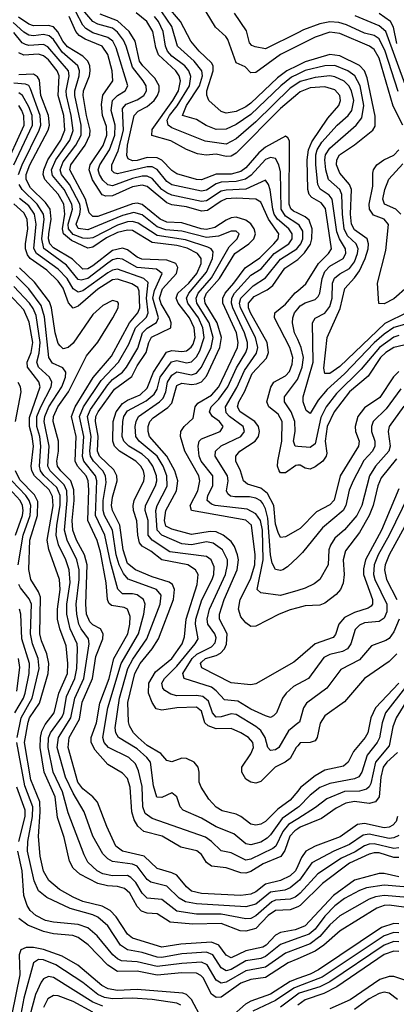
# Model space of a CAD drawing. Header units: inches. Extents: x 501365 to 657855, y 482276 to 547543.
# Tile 752 of 957: x 608873 to 610399, y 524950 to 528937. Entities that reach past the tile are written whole.
import ezdxf

# ---------------------------------------------------------------- set-up
doc = ezdxf.new("R2010")
doc.units = ezdxf.units.IN
doc.header["$MEASUREMENT"] = 0
doc.layers.add('A6502', color=7, linetype='Continuous')
doc.layers.add('A6512', color=7, linetype='Continuous')

msp = doc.modelspace()

# ---------------------------------------------------------------- linework, layer by layer
at = {"layer": 'A6502', "color": 5}
for points, elevation in [([(610000, 528109.9), (609950, 528142.2), (609932.4, 528170), (609930, 528320.7), (609924.1, 528350), (609910, 528375.8), (609890, 528379.3), (609870, 528371), (609811.9, 528308.1), (609789, 528291), (609750, 528282), (609690, 528279.6), (609670, 528272.6), (609630, 528247.6), (609610, 528243.7), (609490, 528268.6), (609470, 528281.9), (609431.1, 528331.1), (609410, 528341), (609390, 528341.7), (609270, 528313.2), (609256.8, 528316.8), (609246.7, 528326.7), (609247.1, 528350), (609273.1, 528406.9), (609293.7, 528490), (609290, 528577.5), (609304.8, 528595.2), (609350, 528613.4), (609376.2, 528630), (609387.3, 528650), (609385.3, 528670), (609374.4, 528690), (609330, 528745.2), (609305.4, 528830), (609294.1, 528854.1), (609270, 528886.7), (609250, 528902.7), (609190, 528919.4), (609170, 528929.7), (609096.1, 529016.1)], 3540), ([(610000, 528752.1), (609956.5, 528730), (609918.3, 528701.7), (609810, 528598.9), (609790, 528584.2), (609750, 528565.4), (609710, 528559.3), (609690, 528565.8), (609639.5, 528610), (609631.5, 528631.5), (609632.4, 528650), (609657.6, 528730), (609656.9, 528750), (609650, 528763.4), (609600.6, 528810), (609567.4, 528850), (609525.1, 528930), (609470, 528995.4)], 3420), ([(610000, 526348.9), (609984.4, 526335.6), (609830, 526247.2), (609810, 526244.4), (609730, 526251.8), (609612, 526312), (609605.8, 526330), (609610, 526335.3), (609626.7, 526350), (609670, 526362.9), (609687.3, 526372.7), (609703.9, 526390), (609711.9, 526408.1), (609714.6, 526450), (609683.7, 526510), (609683.7, 526530), (609701.4, 526590), (609754.5, 526710), (609759.4, 526750), (609756.2, 526770), (609743.9, 526803.9), (609730, 526824.8), (609697.7, 526850), (609670, 526862.9), (609644.7, 526864.7), (609570, 526852.8), (609490, 526874.4), (609466, 526886), (609460, 526910), (609465.5, 526950), (609508.9, 527030), (609514.3, 527070), (609501.6, 527110), (609470.2, 527170.2), (609400.1, 527250), (609393.4, 527270), (609393.5, 527290), (609400.7, 527310), (609414.5, 527325.5), (609473.4, 527366.6), (609490, 527384.1), (609510, 527455.9), (609530, 527465.4), (609570, 527460.2), (609590, 527462.4), (609610, 527471.3), (609630, 527494.3), (609684.5, 527610), (609691.1, 527650), (609673.1, 527710), (609624.7, 527790), (609621.9, 527810), (609630.7, 527830), (609683.6, 527890), (609745.6, 527990), (609802.5, 528030), (609821.6, 528050), (609828.4, 528070), (609823.9, 528090), (609810, 528110.8), (609790, 528126.2), (609750, 528137.3), (609730, 528134.8), (609710, 528125.8), (609664, 528096), (609630, 528088), (609608.6, 528090), (609530, 528114.5), (609470, 528117.9), (609443.1, 528130), (609370, 528189.5), (609350, 528195), (609330, 528192.4), (609190, 528140.4), (609170, 528140.9), (609154.6, 528154.7), (609139.8, 528210), (609076.6, 528330), (609080.3, 528350), (609138.6, 528430), (609158, 528470), (609159.4, 528490), (609143.6, 528550), (609131.2, 528630), (609132.4, 528650), (609156, 528710), (609159.2, 528730), (609157.6, 528750), (609149.4, 528769.4), (609129.4, 528789.4), (609067.5, 528827.6), (609048.9, 528850), (609028.2, 528888.2), (609010, 528908.5), (608990, 528914.5), (608930, 528912.9), (608910, 528918.9), (608868.4, 528948.4)], 3620), ([(610000, 526555.5), (609970, 526548), (609924.6, 526530), (609830, 526481.4), (609810, 526480.5), (609790, 526495.2), (609770, 526518.6), (609760.6, 526550), (609767, 526590), (609808.1, 526671.9), (609825.9, 526730), (609827, 526770), (609813.1, 526890), (609790, 526910.7), (609569, 526950), (609564, 526970), (609595, 527030), (609603.4, 527070), (609599.2, 527090), (609543, 527190), (609524.7, 527250), (609526.3, 527270), (609540.4, 527290), (609576.5, 527323.5), (609584.1, 527370), (609595.5, 527384.5), (609650, 527416.4), (609679.9, 527450), (609756.3, 527610), (609758.9, 527630), (609751.6, 527670), (609696.3, 527790), (609695.9, 527810), (609706.4, 527830), (609741.7, 527870), (609787.2, 527932.8), (609846.7, 527973.3), (609903.5, 528030), (609921.1, 528050), (609923, 528070), (609881.3, 528130), (609850, 528198), (609830.2, 528210.2), (609750, 528214.3), (609710, 528211.4), (609690, 528203), (609634.6, 528165.4), (609610, 528161.8), (609550, 528180.1), (609490, 528188), (609470, 528196), (609390, 528261.4), (609370, 528267.9), (609330, 528261.1), (609250, 528223.7), (609222.5, 528222.5), (609208.1, 528228.1), (609168.8, 528288.8), (609154.9, 528330), (609158.4, 528350), (609212.2, 528427.8), (609226.2, 528470), (609225, 528505), (609209.3, 528550), (609205.3, 528594.7), (609210, 528632.1), (609250.5, 528690), (609247.7, 528730), (609230, 528796.6), (609207.2, 528830), (609138.4, 528858.4), (609113.9, 528873.9), (609100.5, 528890), (609073.4, 528950)], 3580), ([(610000, 526626.5), (609930, 526606.2), (609850, 526616.1), (609836.1, 526630), (609859.4, 526750), (609856.6, 526870), (609849.5, 526909.5), (609830, 526936.5), (609794.8, 526954.8), (609665.8, 526970), (609650, 526975.5), (609633.2, 526990), (609636.4, 527010), (609656.1, 527050), (609655.9, 527090), (609609.2, 527150), (609600.2, 527170), (609596, 527210), (609600.4, 527230), (609610, 527240.1), (609686.2, 527270), (609695.6, 527284.4), (609698, 527290), (609682.4, 527310), (609654.3, 527330), (609642, 527350), (609648.9, 527370), (609679.9, 527400.1), (609716.5, 527450), (609752.1, 527527.9), (609789.5, 527590), (609796.1, 527610), (609796.2, 527630), (609784.6, 527670), (609737.1, 527770), (609731.3, 527790), (609733.1, 527810), (609744.5, 527830), (609810, 527903), (609851.7, 527928.3), (609905.1, 527990), (609963.7, 528030), (609976.8, 528050), (609977.3, 528070), (609964, 528090), (609918.2, 528130), (609905, 528150), (609898.5, 528170), (609888.7, 528248.7), (609882, 528270), (609870, 528287.2), (609790, 528251.1), (609710, 528247.6), (609690, 528242.6), (609630, 528203.3), (609610, 528201.1), (609490, 528227), (609470, 528236), (609450, 528250.2), (609410, 528294.3), (609390, 528303.4), (609370, 528303.6), (609330, 528294.5), (609250, 528264.7), (609230, 528268.7), (609210, 528287.8), (609196.3, 528310), (609191.9, 528330), (609197.8, 528350), (609238, 528410), (609258.6, 528470), (609260, 528510), (609243.6, 528570), (609250, 528610), (609269.3, 528630.7), (609301.2, 528650), (609311.9, 528670), (609263.9, 528823.9), (609250.4, 528850.4), (609230, 528866), (609170, 528884.1), (609141.9, 528901.9), (609130, 528915.4), (609100.3, 528970)], 3560), ([(610000, 528153.8), (609982.3, 528162.3), (609972.1, 528172.1), (609965.9, 528190), (609966.4, 528446.4), (609959.7, 528459.7), (609950, 528465.2), (609870, 528420.8), (609841.9, 528398.1), (609790, 528337.6), (609770, 528322.3), (609730, 528312.1), (609670, 528312.2), (609610, 528288.6), (609590, 528290.2), (609510, 528312.6), (609490, 528326.9), (609450, 528369.2), (609430, 528378), (609390, 528380), (609350, 528367.8), (609330, 528366.3), (609313.5, 528373.5), (609308.1, 528388.1), (609310.1, 528430), (609337.3, 528550), (609353.5, 528566.5), (609390, 528585.4), (609417.9, 528610), (609431.9, 528630), (609438.8, 528650), (609438.2, 528670), (609421.1, 528701.1), (609372, 528750), (609359.4, 528770), (609341.8, 528850), (609317.1, 528890), (609270, 528932.4), (609199.5, 528959.5)], 3520), ([(610000, 528637.3), (609930, 528577.7), (609750, 528396.6), (609730, 528384.2), (609710, 528383.8), (609670, 528392.5), (609629.5, 528389.5), (609593.7, 528393.7), (609550, 528411.2), (609486.5, 528446.5), (609408.6, 528468.6), (609410, 528492.2), (609493.6, 528610), (609516.5, 528650), (609525.1, 528690), (609519.5, 528710), (609506.4, 528730), (609435.6, 528795.6), (609424.5, 528824.5), (609412.7, 528890), (609388.1, 528930), (609345.6, 528965.6)], 3480), ([(610000, 528681), (609970, 528660.6), (609830, 528523.5), (609750, 528454.7), (609710, 528433.8), (609625, 528445), (609490, 528499.5), (609474.7, 528510), (609471.5, 528530), (609480.9, 528550), (609511.9, 528588.1), (609562.1, 528670), (609567.3, 528707.3), (609559, 528730), (609543, 528750), (609489.9, 528790), (609472.1, 528810), (609464.1, 528830), (609454.4, 528890), (609435.6, 528930), (609419.6, 528950)], 3460), ([(610000, 528717.3), (609974.8, 528705.2), (609931.2, 528670), (609810, 528553.4), (609750, 528512.6), (609710, 528494.5), (609670, 528492.6), (609629.5, 528509.5), (609590, 528533.9), (609533.6, 528550), (609549, 528590), (609601.8, 528670), (609613.7, 528710), (609611, 528730), (609579.9, 528770), (609512.6, 528830), (609489.7, 528910), (609450, 528968.9)], 3440), ([(610000, 528831.6), (609930, 528796.8), (609830, 528723), (609810, 528721.9), (609787.1, 528747.1), (609750, 528762.8), (609717, 528857), (609708.4, 528870), (609667.3, 528907.3), (609628.4, 528970)], 3380), ([(610000, 528884.4), (609870, 528819.7), (609827.1, 528827.1), (609813.4, 528833.4), (609804.2, 528844.2), (609792.4, 528892.4), (609744.5, 528964.5)], 3360), ([(610000, 526246.1), (609983.2, 526236.8), (609952.5, 526210), (609937.9, 526190), (609914, 526130), (609901.5, 526118.5), (609890, 526112), (609870, 526118.1), (609810, 526145.6), (609757.3, 526177.3), (609703, 526183), (609670, 526220.1), (609650, 526234.9), (609539.5, 526270), (609534.2, 526290), (609572.5, 526350), (609591.6, 526368.4), (609650, 526398.2), (609665.8, 526414.2), (609670, 526433.5), (609663.7, 526450), (609635.2, 526490), (609632.5, 526510), (609642.5, 526550), (609707.9, 526690), (609715.8, 526730), (609714.8, 526750), (609695.1, 526790), (609657.9, 526817.9), (609630, 526822.3), (609570, 526811.4), (609530, 526814.7), (609450, 526850.2), (609430.2, 526870), (609424.8, 526950), (609430.4, 526970), (609471.6, 527048.4), (609470, 527090), (609454.7, 527130), (609430, 527169.9), (609358, 527230), (609343.5, 527250), (609341, 527290), (609344.9, 527310), (609355.4, 527330), (609440.4, 527390), (609454.9, 527405.1), (609465.3, 527430), (609472.3, 527470), (609490, 527498.5), (609510, 527511.7), (609570, 527499.1), (609590, 527505.9), (609610, 527530.5), (609648.7, 527610), (609657.2, 527650), (609641.3, 527710), (609591, 527790), (609588.1, 527810), (609596.8, 527830), (609650, 527892.6), (609722, 528018), (609754.1, 528050), (609763.2, 528070), (609750, 528080.4), (609730, 528080.7), (609679.5, 528060.5), (609630, 528055.4), (609530, 528081.6), (609466, 528086), (609430, 528099), (609370, 528147.8), (609336.6, 528156.6), (609290, 528144.7), (609150, 528086.8), (609110, 528091.7), (609101.7, 528110), (609117, 528150), (609120, 528170), (609116.8, 528190), (609075, 528270), (609042.5, 528310), (609036.9, 528330), (609050, 528361.9), (609101.4, 528430), (609122.6, 528470), (609122.4, 528510), (609097, 528630), (609096.6, 528650), (609114.2, 528710), (609115.6, 528730), (609109.7, 528750), (609045.9, 528805.9), (609010, 528856.8), (608992.5, 528872.5), (608970, 528877.4), (608930, 528872.4), (608910, 528874.6), (608890, 528887.1), (608846.8, 528926.8)], 3640), ([(610000, 526087.9), (609962, 526058), (609922.9, 525990), (609910, 525980.5), (609890, 525977.3), (609879.4, 525990), (609868.7, 526030), (609850, 526058.7), (609830, 526075.5), (609750, 526123.2), (609730, 526126.9), (609690, 526114), (609670, 526113.4), (609654.4, 526130), (609638.2, 526178.2), (609616, 526196), (609590, 526200.9), (609510, 526198.6), (609485.5, 526205.5), (609461.5, 526221.5), (609453.1, 526230), (609448.9, 526250), (609459.6, 526270), (609510, 526319), (609584.8, 526410), (609596.5, 526430), (609586.2, 526490), (609587.7, 526510), (609612.1, 526588), (609653.7, 526670), (609660.2, 526690), (609661.2, 526721.2), (609649.6, 526749.6), (609630, 526763.4), (609482.3, 526782.3), (609409.9, 526830), (609393.4, 526850), (609393.7, 526910), (609382.1, 526950), (609383.9, 526970), (609424.1, 527050), (609429.2, 527070), (609428.1, 527090), (609413, 527130), (609395.1, 527155.1), (609370, 527177.5), (609315.9, 527210), (609295.7, 527230), (609288.9, 527250), (609291.8, 527310), (609295.7, 527330), (609310, 527353.9), (609386.1, 527393.9), (609418.7, 527421.3), (609430, 527441.5), (609443.2, 527490), (609488.6, 527551.4), (609510, 527556.8), (609550, 527548), (609570, 527551.5), (609590, 527572.2), (609603.8, 527596.2), (609621.4, 527650), (609615.6, 527690), (609597.5, 527730), (609554.3, 527790), (609549.7, 527810), (609559.2, 527830), (609630, 527915.3), (609654.2, 527970), (609656.8, 527996.8), (609649.7, 528009.7), (609636.2, 528016.2), (609545.9, 528045.9), (609430, 528063.6), (609354.1, 528114.1), (609330, 528120.5), (609310, 528118.9), (609270, 528105.5), (609170, 528054.4), (609150, 528051.3), (609130, 528053.3), (609090, 528067.8), (609070.6, 528090), (609070.5, 528110), (609087.5, 528170), (609084.8, 528190), (609053.4, 528250), (609005.9, 528305.9), (609002.5, 528330), (609020.4, 528370), (609077.3, 528450), (609090.6, 528489.4), (609082.5, 528550), (609063.6, 528630), (609062.3, 528650), (609074.2, 528710), (609071.1, 528730), (608988.1, 528828.1), (608970, 528837.5), (608910, 528832.4), (608896.6, 528836.5), (608884.2, 528844.2), (608850, 528885.7)], 3660), ([(610000, 525997.4), (609993.8, 525990), (609970, 525945.8), (609949.6, 525930.4), (609909.2, 525910.8), (609850, 525851.8), (609830, 525845.2), (609810, 525849.5), (609790, 525862.2), (609773.5, 525890), (609773.4, 525910), (609810, 525964.2), (609820.3, 525990), (609818.2, 526010), (609799.9, 526030), (609769, 526050), (609730, 526066.5), (609670, 526065.5), (609637.2, 526077.2), (609623.8, 526090), (609610, 526136.7), (609590, 526153.3), (609510, 526150), (609450, 526140.9), (609427.1, 526147.1), (609410, 526172.5), (609394.8, 526210), (609397.2, 526250), (609423.2, 526296.8), (609489.3, 526350), (609531.4, 526410), (609541.6, 526438.4), (609547.6, 526510), (609592.3, 526650), (609596.3, 526690), (609585.2, 526710), (609554.6, 526730), (609449.5, 526749.5), (609404.6, 526784.6), (609370, 526804.9), (609359.2, 526819.2), (609351.5, 526850), (609348.6, 526908.6), (609334.8, 526950), (609332.8, 526970), (609337.9, 526990), (609377, 527070), (609379.6, 527090), (609375.3, 527110), (609364.1, 527130), (609344.7, 527150), (609278, 527190), (609257.1, 527210), (609250.5, 527230.5), (609251.7, 527310), (609264.8, 527350), (609290, 527383.4), (609310, 527397), (609361.1, 527418.9), (609390, 527444.8), (609415.2, 527510), (609468.4, 527591.6), (609490, 527598.2), (609530, 527593.4), (609550, 527596.2), (609568.5, 527611.5), (609575.9, 527624.1), (609584.3, 527650), (609580.1, 527690), (609561.5, 527730), (609515, 527790), (609507, 527810), (609514.1, 527830), (609558.6, 527870), (609590.9, 527910), (609609.3, 527950), (609609.2, 527970), (609593.4, 527990), (609551.7, 528011.7), (609510, 528023), (609410, 528034.6), (609330, 528083.4), (609310, 528085.5), (609270, 528075.6), (609225.5, 528054.5), (609170, 528015.6), (609150, 528011.7), (609083.5, 528043.5), (609050.6, 528070), (609046.4, 528090), (609056.1, 528150), (609052.5, 528190), (609030, 528231.2), (608974.8, 528290), (608968.4, 528310), (608971.3, 528330), (608987.2, 528370), (609040.5, 528450), (609056.6, 528490), (609052.9, 528550), (609029.8, 528630), (609033.4, 528710), (609025.8, 528730), (608990, 528774.3), (608970, 528791.8), (608950, 528798), (608890, 528793.7), (608870, 528803.1)], 3680), ([(610000, 525813.3), (609970, 525776.2), (609919.4, 525740.6), (609870, 525690.7), (609850, 525679.7), (609830, 525675.6), (609810, 525679.9), (609770, 525710.6), (609750, 525720.1), (609693.3, 525733.3), (609670, 525748.3), (609640.2, 525780.2), (609608.3, 525830), (609600.2, 525850), (609601, 525890), (609596.8, 525910), (609580.7, 525930), (609550, 525945.3), (609530, 525946.9), (609490, 525932.2), (609470, 525937.5), (609445.6, 525965.6), (609390, 525998.2), (609353.8, 526030), (609334.4, 526050), (609317.9, 526077.9), (609313.7, 526093.7), (609311.6, 526171.6), (609339.5, 526290), (609361, 526330), (609410.5, 526390), (609436.4, 526430), (609496.8, 526590), (609501.1, 526630), (609492.9, 526650), (609479.7, 526659.7), (609410, 526681.3), (609342.8, 526710), (609310, 526734.8), (609292.3, 526790), (609279.5, 526890), (609249.3, 526949.3), (609245.6, 526970), (609250, 527003.2), (609268.3, 527070), (609267.2, 527090), (609254.5, 527114.5), (609197.3, 527170), (609188.7, 527190), (609190.9, 527250.9), (609181.3, 527310), (609182.5, 527330), (609191.9, 527350), (609258.3, 527441.7), (609327.9, 527492.1), (609350, 527535.9), (609386.6, 527590), (609397, 527630), (609408, 527652), (609485.5, 527690), (609487.7, 527710), (609480.8, 527730), (609446.2, 527786.2), (609440, 527810), (609452.1, 527847.9), (609509.2, 527910), (609514.3, 527934.3), (609506.4, 527950), (609470, 527963.5), (609368.2, 527968.2), (609350, 527975.7), (609310, 528005.4), (609290, 528012.3), (609250, 528002.6), (609170, 527940.8), (609150, 527928.7), (609130, 527927.2), (609087.4, 527967.4), (609010, 528014.2), (608995.1, 528030), (608990, 528050), (608991.2, 528070), (609001.7, 528130), (608996.5, 528170), (608977.8, 528197.8), (608916.8, 528256.8), (608899.3, 528290), (608899.9, 528310), (608915.1, 528350), (608988.9, 528490), (608993.8, 528510), (608990.5, 528550), (608959.8, 528630), (608953.2, 528693.2), (608945.7, 528705.7), (608930, 528716.6), (608870, 528714.4)], 3720), ([(608868.4, 528310), (608882.9, 528350), (608953, 528490), (608959.2, 528510), (608956.8, 528550), (608917.5, 528657.5), (608910.4, 528670.4), (608897, 528677), (608850, 528680.6)], 3740), ([(608850.2, 528349.8), (608925, 528510), (608923.8, 528550), (608910, 528584.8), (608884.9, 528630), (608870, 528641.4)], 3760), ([(608808.8, 528330), (608891, 528510), (608890, 528548.7), (608881.7, 528570), (608869.8, 528589.8)], 3780), ([(610000, 525747.1), (609937, 525703), (609890, 525636.1), (609876.5, 525623.5), (609850, 525607), (609810, 525595.5), (609790, 525599.7), (609741, 525641), (609670, 525668.6), (609610, 525703.5), (609536.1, 525736.1), (609523.2, 525750), (609509.8, 525790), (609490, 525806.1), (609450, 525788.2), (609428.7, 525788.7), (609415.4, 525835.4), (609403.3, 525930), (609389.3, 525950), (609350, 525984.5), (609273.7, 526030), (609262.6, 526050), (609260.1, 526070), (609277.9, 526190), (609311.7, 526310), (609331.6, 526348.4), (609388.9, 526430), (609443.1, 526570), (609446.7, 526606.7), (609427.6, 526630), (609312.4, 526672.4), (609294.6, 526694.6), (609277, 526730), (609264.8, 526770), (609250, 526870), (609217.7, 526930), (609211.6, 526950), (609212.3, 526990), (609223.6, 527063.6), (609220.5, 527090), (609210, 527110), (609172.3, 527150), (609160.9, 527170), (609158, 527190), (609163.4, 527250), (609148.5, 527330), (609160.6, 527359.4), (609230, 527458.9), (609250, 527480.7), (609290.2, 527509.8), (609306, 527530), (609352.7, 527607.3), (609371.4, 527670), (609390, 527687.9), (609428.4, 527711.6), (609435.8, 527730), (609413.1, 527810), (609419.8, 527840.2), (609451.3, 527910), (609427.4, 527927.4), (609350, 527933.5), (609290, 527967.6), (609270, 527970.2), (609250, 527964.4), (609230, 527952), (609150, 527889.3), (609122.4, 527882.4), (609110, 527885.4), (609062.9, 527942.9), (608971.4, 528011.4), (608963.7, 528050), (608972.5, 528130), (608970.1, 528150.1), (608944.3, 528190), (608884, 528250), (608871.7, 528270)], 3740), ([(610000, 525660.8), (609987.6, 525652.4), (609968.5, 525631.5), (609947.1, 525572.9), (609931.5, 525548.5), (609860.6, 525519.4), (609810, 525487.8), (609790, 525481.5), (609770, 525482), (609710, 525502.1), (609650, 525510), (609630, 525523.7), (609610, 525556.4), (609591.7, 525571.7), (609526.8, 525586.8), (609450.6, 525630.6), (609376.3, 525650), (609351.7, 525671.7), (609337.6, 525697.6), (609328.2, 525730), (609321.5, 525830), (609310, 525864.6), (609290, 525885.9), (609230, 525920.9), (609179.1, 525979.1), (609163.5, 526010), (609163.7, 526030), (609184.9, 526090), (609198.5, 526170), (609236.2, 526270), (609255.5, 526350), (609311.9, 526450), (609320.3, 526490), (609320.8, 526520.8), (609310.4, 526550.4), (609296.7, 526556.7), (609245.3, 526565.3), (609234.5, 526574.5), (609228.9, 526588.9), (609223.2, 526656.8), (609200.9, 526780.9), (609187.8, 526827.8), (609150, 526910), (609154, 527034), (609150.8, 527070), (609142.7, 527090), (609108.2, 527130), (609098.2, 527150), (609102, 527250), (609082.9, 527330), (609098.5, 527370), (609171.8, 527488.2), (609245.4, 527574.6), (609318.6, 527710), (609352.4, 527750), (609360.3, 527770), (609358.1, 527838.1), (609352.5, 527852.5), (609327.8, 527867.8), (609270, 527886.7), (609250, 527883.9), (609190, 527846.6), (609110, 527777.2), (609090, 527769.2), (609071, 527791), (609050.3, 527849.7), (609030, 527878.4), (608983.7, 527923.7), (608916, 527970), (608905.3, 527985.3), (608897.6, 528010), (608897.1, 528030), (608906.5, 528090), (608904.2, 528130), (608890, 528155.3), (608850, 528192.1)], 3780), ([(610000, 525701.5), (609962.3, 525677.7), (609940.1, 525650), (609910.8, 525590), (609899.5, 525580.5), (609810, 525538.3), (609790, 525534.2), (609730, 525563.1), (609690, 525571.9), (609650.4, 525610), (609626.3, 525626.3), (609410, 525702.2), (609382.5, 525722.5), (609372, 525750), (609370, 525832.1), (609355, 525895), (609343.2, 525923.2), (609315.4, 525950), (609233.3, 525990), (609216.1, 526010), (609211, 526030), (609230.4, 526150), (609284.1, 526330), (609354.5, 526450), (609376.6, 526530), (609382.3, 526570), (609375.5, 526590), (609350, 526608.9), (609330, 526612.9), (609290, 526611.8), (609271.6, 526631.6), (609240.8, 526740.8), (609218.5, 526850), (609180.7, 526930), (609185.9, 527070), (609180.2, 527090), (609133.5, 527150), (609128, 527168.1), (609134, 527250), (609116.5, 527330), (609131.7, 527370), (609203.1, 527476.9), (609274.1, 527550), (609316.3, 527623.7), (609343, 527690), (609387, 527733), (609394, 527750), (609387.5, 527810), (609393.5, 527873.5), (609376, 527890), (609270, 527927.4), (609250, 527923.4), (609230, 527912.1), (609130, 527840), (609110, 527834.6), (609090, 527847.8), (609065.6, 527890), (609030, 527927.7), (608941.1, 527990), (608931.4, 528011.4), (608940.6, 528110), (608933.9, 528150), (608910, 528183.1), (608873.2, 528213.2)], 3760), ([(610000, 526760.8), (609958.9, 526721.1), (609940.2, 526710), (609930, 526706.8), (609910, 526710.4), (609897.1, 526737.1), (609889.5, 526770), (609879, 526919), (609870, 526956.9), (609858, 526978), (609850, 526988.8), (609830, 526999.9), (609805, 527005), (609744.8, 527004.8), (609727.8, 527007.8), (609716.9, 527016.9), (609711.5, 527030), (609717.8, 527070), (609715.2, 527090), (609665.4, 527170), (609666.6, 527190), (609690, 527211.8), (609769.3, 527250), (609785, 527270), (609778.5, 527290), (609722.9, 527330), (609710, 527345.1), (609707, 527370), (609752.7, 527447.3), (609783.7, 527516.3), (609833.6, 527586.4), (609838.9, 527610), (609828.7, 527650), (609768.1, 527770), (609764, 527790), (609769.2, 527810), (609820.1, 527859.9), (609870, 527891.7), (609930, 527967.6), (609996.6, 528010), (610000, 528014.3)], 3540), ([(610000, 526871.8), (609950, 526843.2), (609930, 526841.1), (609920.6, 526860.6), (609910, 526894.7), (609903.1, 526970), (609878.1, 527018.1), (609850, 527040.7), (609796.9, 527056.9), (609780.1, 527070), (609768.2, 527110), (609749.2, 527150), (609749.2, 527170), (609765.8, 527190), (609826.9, 527230), (609840.4, 527250), (609844.8, 527270), (609841.3, 527290), (609826.4, 527310), (609767, 527350), (609756.4, 527370), (609761.2, 527390), (609784.2, 527430), (609815.9, 527504.1), (609873.4, 527566.6), (609882.1, 527590), (609876.6, 527630), (609809, 527750), (609801.1, 527770), (609800.5, 527790), (609823.3, 527816.7), (609876.6, 527843.4), (609899.2, 527860.8), (609948.3, 527931.7), (609996.4, 527963.6), (610000, 527967)], 3520), ([(610000, 525511), (609990.5, 525490), (609970, 525470.4), (609930, 525451.9), (609870, 525436.2), (609830, 525405.9), (609810, 525396.7), (609770, 525390.4), (609610, 525399), (609570, 525408.5), (609550, 525425.4), (609510, 525473.1), (609490, 525483), (609430, 525499.6), (609378.5, 525550), (609290, 525569.7), (609263.5, 525590), (609226, 525670), (609188.6, 525768.6), (609170.5, 525790), (609130, 525822.4), (609109.3, 525850), (609069.5, 525990), (609074.6, 526030), (609115.4, 526104.6), (609126.8, 526173.2), (609168, 526270), (609181.6, 526358.4), (609210, 526430), (609211.3, 526450), (609200.7, 526470), (609170, 526486.7), (609158.3, 526498.3), (609144.7, 526530), (609141.5, 526570), (609147, 526730), (609135.8, 526770), (609103.5, 526830), (609088.4, 526870), (609085.6, 526910), (609094.3, 526990), (609093.5, 527033.5), (609080.1, 527070), (609040, 527110), (609027.2, 527130), (609024.3, 527150), (609030.4, 527190.4), (609030.4, 527230), (609008.5, 527310), (609010.2, 527330.2), (609027.4, 527370), (609071, 527430), (609143.6, 527576.4), (609190, 527631.3), (609250.7, 527730), (609271.9, 527770), (609273.7, 527790), (609270, 527795), (609250, 527800.5), (609210, 527779.9), (609170, 527743.1), (609090, 527627.9), (609070, 527609.9), (609050, 527605), (609036.9, 527616.9), (609030, 527626.6), (609016.9, 527670), (609002.5, 527770), (608994.6, 527794.6), (608934.1, 527874.1), (608872.2, 527932.2)], 3820), ([(610000, 525447), (609970, 525421.5), (609947.1, 525412.9), (609890, 525403.6), (609830, 525356.1), (609790, 525345.4), (609590, 525356.9), (609545.1, 525365.1), (609520.3, 525380.3), (609470, 525428.3), (609404.3, 525444.3), (609390, 525455.9), (609349, 525509), (609330, 525517.2), (609250, 525528.3), (609230, 525539.5), (609210, 525559.6), (609170.5, 525630.5), (609134.3, 525730), (609090, 525804.6), (609059.2, 525870), (609025.9, 525990), (609030.8, 526030), (609080.2, 526110), (609096.3, 526190), (609132.8, 526270), (609154.6, 526410), (609152.4, 526430), (609122.5, 526470), (609113.4, 526490), (609104.5, 526530), (609102.9, 526570), (609114, 526670), (609113.8, 526710), (609105.6, 526750), (609065.8, 526830), (609054.8, 526870), (609066.1, 526990), (609063.9, 527030), (609053.8, 527053.8), (608997, 527110), (608988, 527130), (608992.6, 527210), (608972.9, 527310), (608975.5, 527330), (608991.9, 527370), (609044.6, 527450), (609058.8, 527490), (609060.3, 527510), (609048, 527528), (609005.9, 527545.9), (608991.9, 527570), (608974.2, 527734.2), (608960.7, 527780.7), (608910, 527847.8), (608858.9, 527898.9)], 3840), ([(610000, 525345.2), (609970, 525332.4), (609910, 525329.5), (609880.4, 525310), (609830, 525257.6), (609790, 525246.2), (609767, 525247), (609690, 525277.9), (609574.6, 525274.6), (609482.6, 525282.6), (609430, 525315.9), (609390, 525319.1), (609367.3, 525327.3), (609350, 525346.4), (609319.7, 525399.7), (609298.7, 525418.7), (609270, 525427.4), (609229.8, 525429.8), (609190, 525439.2), (609117.2, 525477.2), (609090, 525501.2), (609075, 525530), (609053.9, 525626.1), (609027.1, 525707.1), (609017.5, 525790), (608972.1, 525890), (608956.4, 525990), (608957.2, 526030), (608963.8, 526056.2), (608976.6, 526083.4), (609013.6, 526130), (609032.6, 526210), (609066.7, 526290), (609068.8, 526330), (609061.5, 526401.5), (609035.7, 526470), (609026.3, 526510), (609026.1, 526550), (609037.6, 526630), (609034.9, 526670), (608991.6, 526791.6), (608984.6, 526830), (609008.6, 526968.6), (609006.8, 527006.8), (608993.6, 527033.6), (608934.1, 527090), (608923.1, 527110), (608920.5, 527130), (608929.6, 527210), (608924.5, 527250), (608913.2, 527290), (608913, 527327), (608955.9, 527450), (608951.3, 527471.3), (608905.5, 527530), (608903.4, 527550), (608919.6, 527590), (608926.2, 527630), (608912.5, 527712.5), (608890, 527762.6), (608830, 527827.2)], 3880), ([(610000, 525392), (609990, 525384.5), (609970, 525376), (609910, 525371.3), (609895, 525365), (609830, 525308), (609810, 525297.8), (609790, 525295.8), (609690, 525314.6), (609590, 525315), (609510, 525327), (609450, 525374), (609390, 525380.4), (609370, 525399.7), (609343.4, 525443.4), (609324, 525464), (609310, 525471), (609250, 525470.4), (609210, 525478.1), (609186.8, 525490), (609150, 525525.7), (609134.8, 525554.8), (609070, 525725.2), (609047.6, 525810), (609009.4, 525890), (608988.8, 525990), (608990.9, 526029), (608998.2, 526050), (609045.4, 526114.6), (609051.9, 526130), (609063.3, 526196.7), (609097.4, 526270), (609105.1, 526310), (609107.6, 526390), (609106, 526410), (609078.2, 526470), (609063.9, 526530), (609065.1, 526570), (609078, 526658), (609074.2, 526710), (609060.7, 526750), (609031.2, 526811.2), (609021.5, 526850), (609023.6, 526890), (609037, 526970), (609037.1, 527010), (609023.6, 527043.6), (608971.7, 527091.7), (608958.3, 527110), (608953.2, 527130), (608959.1, 527210), (608954.5, 527250), (608943.3, 527290), (608943.5, 527330), (608958.7, 527370), (609000.4, 527450), (609003.5, 527470), (608994.3, 527490), (608949.2, 527530), (608942.5, 527550), (608952.4, 527587.6), (608955.8, 527630), (608939.9, 527739.9), (608928.5, 527768.5), (608913.8, 527790), (608850, 527857.1)], 3860), ([(610000, 527133.1), (609992.7, 527132.7), (609950, 527102.9), (609930, 527102.9), (609924.2, 527110), (609918.6, 527130), (609919.6, 527150), (609935, 527230), (609936.7, 527310), (609920.1, 527340.1), (609882.4, 527370), (609874.8, 527390), (609891.3, 527448.8), (609903.4, 527470), (609950, 527494.9), (609966.6, 527513.4), (609977.1, 527542.8), (609980.1, 527570), (609968.2, 527610), (609906.1, 527730), (609906.6, 527750), (609950, 527785.1), (609990, 527830.9), (610000, 527839.3)], 3480), ([(610000, 527642.2), (609987.3, 527670), (609979.2, 527710), (609980.1, 527730), (609987, 527750), (610000, 527766.5)], 3460), ([(608856.4, 527310), (608878.9, 527430), (608876.4, 527450), (608867.9, 527467.8)], 3920), ([(610000, 527209.2), (609989.9, 527209.9), (609982.7, 527230), (609989.7, 527270.3), (609988.4, 527310), (609973.7, 527350), (609946.8, 527390), (609946.2, 527410), (609999.1, 527480.9), (610000, 527483.3)], 3460), ([(610000, 525255.4), (609990, 525251.3), (609930, 525241.3), (609910, 525229.9), (609871.7, 525190), (609858, 525182), (609790, 525166.8), (609730, 525138.3), (609710, 525149.1), (609679.9, 525190), (609650, 525201), (609526.7, 525193.3), (609450, 525181.7), (609330, 525217.8), (609310, 525234.1), (609264.7, 525304.7), (609240.6, 525330), (609207.1, 525347.1), (609130, 525367), (609090, 525384), (609034.6, 525414.6), (608991.8, 525451.8), (608969.8, 525489.8), (608955.9, 525550), (608950, 525630), (608957.1, 525730), (608955.5, 525770), (608919.2, 525859.2), (608893.2, 526010), (608907.3, 526092.7), (608913.5, 526110), (608953.3, 526170), (608988.4, 526290), (608992, 526330), (608984.1, 526370), (608962.3, 526422.3), (608955.7, 526450), (608958.3, 526598.3), (608950, 526620.1), (608918.5, 526670), (608910.6, 526710.6), (608915.1, 526830), (608945.4, 526930), (608946.9, 526986.9), (608933.6, 527013.6), (608874.2, 527074.2), (608856.9, 527110)], 3920), ([(608867.6, 526730), (608887.1, 526850), (608915.5, 526930), (608918.1, 526970), (608912.1, 526990), (608898.4, 527010), (608841.2, 527070)], 3940), ([(608856.5, 526850), (608885.3, 526930), (608887.7, 526950), (608885.3, 526970), (608875.6, 526990), (608815.6, 527055.6)], 3960), ([(608862.6, 526030), (608879.8, 526110), (608924.4, 526190), (608951.9, 526310), (608948.6, 526350), (608925.3, 526410), (608916.9, 526450), (608920.9, 526570), (608911.7, 526591.7), (608876.4, 526636.4), (608869.9, 526650)], 3940), ([(608854.3, 526130), (608889, 526190), (608895.6, 526210), (608911.5, 526290), (608912.7, 526330), (608882.7, 526430), (608877.9, 526530), (608873.1, 526550)], 3960), ([(608861.6, 526218.4), (608873.7, 526313.7), (608868.1, 526350)], 3980), ([(610000, 525217.6), (609930, 525192.2), (609870, 525143.5), (609850, 525135.7), (609790, 525126.3), (609730, 525090.6), (609710, 525086.2), (609690, 525097.1), (609656.5, 525150), (609630, 525161.7), (609530, 525154.1), (609450, 525139.5), (609430, 525140.5), (609370, 525160), (609310, 525171.1), (609282.3, 525190), (609230, 525268.1), (609190, 525303), (609170, 525312.6), (609077.8, 525337.8), (608982.9, 525382.9), (608950, 525410), (608932.6, 525450), (608905.5, 525570), (608906, 525610), (608925.7, 525710), (608927.3, 525750), (608894.3, 525834.3), (608862.2, 526010)], 3940), ([(608870.1, 525610), (608896, 525710), (608896.3, 525736.3), (608862.5, 525830)], 3960), ([(610000, 525175.7), (609950, 525156.5), (609870, 525100.2), (609790, 525085.5), (609710, 525039.8), (609690, 525036.1), (609670, 525048.4), (609633.3, 525110), (609610, 525120.2), (609530, 525115.9), (609430, 525102.6), (609350, 525122.4), (609286.6, 525126.6), (609270, 525133.8), (609251.3, 525150), (609187.3, 525227.3), (609150, 525259.6), (609110, 525273.7), (609010, 525282.5), (608978.2, 525290), (608939, 525310), (608916.6, 525330), (608903.5, 525350), (608890.2, 525390.2), (608882.9, 525490), (608866.2, 525570)], 3960), ([(610000, 525134.8), (609961.8, 525118.2), (609870, 525058.3), (609810, 525050), (609770, 525035), (609690, 524979.5), (609670, 524978.1), (609651, 524991), (609616.6, 525056.6), (609607.3, 525067.3), (609590, 525075.7), (609530, 525077.8), (609430, 525068.1), (609350, 525083.9), (609270, 525083.5), (609230, 525108.5), (609151, 525191), (609110, 525220.6), (609088.3, 525228.3), (609010, 525234.8), (608970, 525244.4), (608907, 525270), (608870, 525297.1)], 3980), ([(609611.4, 524891.4), (609569.8, 524969.8), (609550, 524989.1), (609535, 524995.1), (609350, 525010.3), (609270, 525006.5), (609232.5, 525012.5), (609206.2, 525026.2), (609108.4, 525108.4), (609045.3, 525145.3), (608970, 525171.7), (608930, 525180.3), (608899.5, 525180.5), (608877.8, 525170), (608871.7, 525150), (608873.8, 525070), (608842.2, 524910)], 4020), ([(609526, 524946), (609510, 524954.5), (609410, 524970), (609330, 524974.4), (609250, 524971.9), (609217.4, 524977.4), (609190, 524990.2), (609130, 525037.8), (609019.9, 525110), (608970, 525129.7), (608949.1, 525130.9), (608930, 525117.4), (608890, 524974.5), (608877.6, 524910)], 4040), ([(609210, 524942.6), (609170, 524958.8), (609010, 525058.4), (608990, 525062.6), (608970, 525053.4), (608959.9, 525040.1), (608937, 524990), (608915.2, 524904.8)], 4060), ([(610000, 525053.9), (609970, 525042.6), (609890, 524990.7), (609810, 524962.8), (609788.1, 524950), (609730, 524898.9)], 4020), ([(610000, 525021.5), (609984.6, 525015.4), (609910, 524964.8), (609818.1, 524921.9)], 4040), ([(609170, 524917.8), (609090, 524961.5), (609030, 524984.8), (609010, 524986.3), (608988.1, 524971.9), (608970, 524937.7)], 4080), ([(610000, 524990.4), (609930, 524938.8)], 4060)]:
    msp.add_lwpolyline(points, dxfattribs=dict(at, elevation=elevation))
at = {"layer": 'A6512', "color": 5}
for points, elevation in [([(610440.1, 528660.1), (610356.5, 528890), (610330, 528912.7), (610232.9, 528952.9)], 3340), ([(610401.3, 528841.3), (610387.9, 528907.9), (610376, 528930), (610330, 528962.5)], 3320), ([(610406.5, 528646.5), (610354.9, 528810), (610330, 528859.8), (610310, 528873.2), (610270, 528883.4), (610197.3, 528917.3), (610166, 528926), (610130, 528929.3), (610090, 528921.1), (610023.8, 528896.2), (610000, 528884.4)], 3360), ([(610426, 528510), (610387.2, 528587.2), (610330, 528782), (610310, 528817.4), (610290.8, 528830.8), (610170, 528881), (610130, 528886.6), (610070, 528866.4), (610000, 528831.6)], 3380), ([(610446.7, 527753.3), (610352.3, 527707.7), (610170, 527532.4), (610130, 527505.2), (610110, 527504.5), (610105.7, 527525.7), (610118.9, 527650), (610172.5, 527767.5), (610190.6, 527849.4), (610230, 527891.9), (610250, 527920.9), (610273.7, 527970), (610285.4, 528010), (610286.9, 528030), (610280.8, 528050), (610230, 528086.1), (610218.4, 528110), (610213.8, 528150), (610217.9, 528250), (610209.7, 528270), (610170, 528316.6), (610157.2, 528350), (610158.2, 528370), (610169.6, 528390), (610229.8, 528430.2), (610303.7, 528490), (610313.7, 528506.3), (610313.5, 528546.5), (610281.7, 528701.7), (610270, 528730.3), (610250, 528751.7), (610170, 528791.2), (610130, 528796.4), (610030, 528767.3), (610000, 528752.1)], 3420), ([(610470, 527714.2), (610390, 527690.7), (610350, 527664.1), (610310, 527629.2), (610190, 527503.8), (610119.5, 527440.5), (610083.1, 527396.9), (610050, 527342.9), (610034.5, 527354.5), (610022.6, 527390), (610022.3, 527410), (610063.2, 527550), (610059.5, 527710), (610070.6, 527729.4), (610110, 527749.3), (610130, 527776.2), (610139.3, 527810), (610141.5, 527870), (610148.8, 527891.2), (610170, 527908.2), (610210, 527929.8), (610230, 527957.3), (610242.8, 527990), (610244.5, 528010), (610236.1, 528030), (610202.3, 528062.3), (610188, 528090), (610180.8, 528150), (610179.1, 528230), (610170, 528250.3), (610125.2, 528290), (610114, 528330), (610109.4, 528370), (610113, 528390), (610130, 528417.8), (610237, 528510), (610260.2, 528539.8), (610267.8, 528590), (610253.4, 528670), (610231.9, 528710), (610203.2, 528730), (610150, 528752), (610110, 528750.8), (610030, 528731.6), (610000, 528717.3)], 3440), ([(610000, 527766.5), (610010, 527779.2), (610030, 527791.1), (610070, 527804.7), (610083, 527817), (610090.2, 527830), (610098.8, 527890), (610110, 527917.4), (610130, 527939.5), (610184, 527970), (610195.3, 527990), (610193.5, 528010), (610169.6, 528049.6), (610158.3, 528078.3), (610139.4, 528210), (610127, 528227), (610090.9, 528250.9), (610081.3, 528270), (610073.1, 528350), (610074, 528390), (610079.4, 528410), (610098.2, 528441.8), (610160.3, 528510), (610205, 528550), (610218.8, 528570), (610226.7, 528610), (610218.1, 528650), (610207.4, 528670), (610187.9, 528687.9), (610150, 528705.9), (610130, 528709.7), (610070, 528703.7), (610010, 528687.8), (610000, 528681)], 3460), ([(610000, 527839.3), (610032.8, 527867.2), (610084.1, 527950), (610124.5, 527990), (610136.4, 528010), (610112.4, 528172.4), (610095.5, 528195.5), (610057.6, 528217.6), (610046.3, 528230), (610041.4, 528250), (610037.6, 528370), (610043.2, 528410), (610056.7, 528443.3), (610121.7, 528538.3), (610166.5, 528590), (610173.5, 528610), (610170.9, 528630), (610150, 528653), (610110, 528665.8), (610050, 528660.9), (610010, 528645.9), (610000, 528637.3)], 3480), ([(610444.7, 527855.3), (610390, 527806.5), (610350, 527786.6), (610328.3, 527788.3), (610323.5, 527870), (610356.8, 528003.2), (610368.4, 528108.4), (610350.4, 528130), (610306.4, 528146.4), (610290.8, 528170), (610289.8, 528190), (610303.9, 528263.9), (610303.7, 528316.3), (610306.9, 528330), (610320.7, 528350), (610348.5, 528370), (610390, 528389.4), (610409.3, 528410)], 3380), ([(610417.1, 528150), (610397.6, 528170), (610351.9, 528190), (610344.7, 528210), (610353.3, 528250), (610368.8, 528291.2), (610425.8, 528354.2)], 3360), ([(610000, 527967), (610027.3, 527992.7), (610051.3, 528028.7), (610057.7, 528050), (610058, 528090), (610046.1, 528126.1), (610030, 528139.5), (610000, 528153.8)], 3520), ([(610000, 528014.3), (610012.4, 528030), (610021, 528050), (610020.7, 528080.7), (610006, 528106), (610000, 528109.9)], 3540), ([(610410, 527658.4), (610390, 527651.5), (610331.4, 527610), (610257.2, 527522.8), (610156.7, 527423.3), (610115.5, 527370), (610094.1, 527325.9), (610070, 527219.4), (610050, 527205.4), (610000, 527209.2)], 3460), ([(610000, 527483.3), (610017.6, 527530), (610023.4, 527570), (610014.6, 527610), (610000, 527642.2)], 3460), ([(610430, 527620), (610390, 527610.4), (610356.5, 527590), (610335.9, 527570), (610286, 527494), (610209.7, 527430.3), (610147, 527350), (610119.8, 527290), (610111.4, 527230), (610117.8, 527182.2), (610115.7, 527170), (610101.5, 527150), (610070, 527126), (610050, 527117.3), (610030, 527121.8), (610010, 527133.5), (610000, 527133.1)], 3480), ([(610410, 527513.3), (610388.4, 527491.6), (610332.5, 527407.5), (610270, 527366), (610242.9, 527330), (610232.2, 527290), (610234.5, 527270), (610249.3, 527230), (610246.1, 527210), (610172.3, 527090), (610148.3, 526991.7), (610130, 526972.9), (610075.5, 526944.5), (610010, 526877.5), (610000, 526871.8)], 3520), ([(610418.1, 527441.9), (610358.1, 527361.9), (610306.1, 527310), (610298.9, 527290), (610298.3, 527270), (610312, 527230), (610312.5, 527210), (610302.4, 527190), (610268.1, 527151.9), (610224.6, 527070), (610208.3, 527031.7), (610194.6, 526970), (610183.7, 526950), (610100.7, 526879.3), (610020, 526780), (610000, 526760.8)], 3540), ([(610430, 527372.4), (610371.1, 527290), (610365.9, 527270), (610375, 527210), (610369.1, 527190), (610314.6, 527130), (610290.8, 527090), (610259.2, 526970), (610238.9, 526930), (610190, 526871), (610150, 526837.2), (610132.3, 526810), (610126.1, 526790), (610123.4, 526730), (610089.7, 526670.3), (610067, 526653), (610030, 526635.2), (610000, 526626.5)], 3560), ([(610400.8, 527159.2), (610338.2, 527081.8), (610324.2, 527050), (610305.2, 526970), (610289.2, 526930), (610250, 526860.5), (610193.8, 526786.2), (610184.2, 526750), (610188.1, 526690), (610184.4, 526655.6), (610173.1, 526630), (610156.1, 526610), (610110, 526574.2), (610090, 526567.1), (610030, 526563.1), (610000, 526555.5)], 3580), ([(610410, 527037), (610339.9, 526870), (610275.1, 526750), (610266.4, 526713.6), (610267, 526690), (610303.3, 526590), (610302.4, 526570), (610297.1, 526562.9), (610285.8, 526554.2), (610230, 526536.9), (610190, 526516.8), (610167.1, 526490), (610152.4, 526447.6), (610143.9, 526436.1), (610070.8, 526409.2), (610000, 526348.9)], 3620), ([(610448.4, 527010), (610370.7, 526850), (610326, 526770), (610309.8, 526730), (610307.1, 526690), (610312.3, 526670), (610360.6, 526570), (610361, 526539), (610350, 526514), (610330, 526500.5), (610270, 526495), (610250, 526485.4), (610232.5, 526467.5), (610214.7, 526410), (610201.3, 526390), (610181.3, 526378.7), (610130, 526367.3), (610105.6, 526354.4), (610043.1, 526270), (610000, 526246.1)], 3640), ([(610470, 526952.7), (610370.3, 526770), (610354.7, 526730), (610351.8, 526710), (610360.2, 526670), (610402.2, 526590)], 3660), ([(610411.5, 526510), (610390, 526458.1), (610370, 526432.1), (610356.5, 526423.5), (610298.6, 526401.4), (610250, 526345), (610174.5, 526305.5), (610118, 526230), (610035.8, 526170), (610023.6, 526150), (610006.8, 526093.2), (610000, 526087.9)], 3660), ([(610402, 526370), (610370, 526338.7), (610270, 526269.3), (610190, 526175.5), (610110, 526117.9), (610091.5, 526088.5), (610078.4, 526030), (610070, 526017.4), (610050, 526010.7), (610010, 526009.3), (610000, 525997.4)], 3680), ([(610526.9, 526350), (610356.1, 526130), (610341.8, 526090), (610331.5, 526028.5), (610322.1, 526010), (610280.8, 525959.2), (610259.2, 525890), (610248.2, 525871.8), (610230, 525863.4), (610130, 525843.9), (610090, 525827.6), (610050, 525797.1), (610004.1, 525750), (610000, 525747.1)], 3740), ([(610410, 526250.8), (610314.9, 526150), (610296.6, 526110), (610283.8, 526050), (610273.1, 526030), (610226.6, 525973.4), (610203.9, 525930), (610185, 525915), (610110, 525897.8), (610070, 525874.8), (610011.9, 525828.1), (610000, 525813.3)], 3720), ([(610473.1, 526230), (610399, 526110), (610385.8, 526074.2), (610370, 525996.9), (610315, 525930), (610296, 525844), (610289.6, 525830.4), (610278.6, 525821.4), (610250, 525813.7), (610190, 525811.6), (610117.8, 525782.2), (610072.6, 525747.4), (610000, 525701.5)], 3760), ([(610404.3, 525970), (610360.5, 525930), (610346.3, 525910), (610337.3, 525870), (610330.5, 525790), (610315.1, 525770), (610290, 525762.7), (610230, 525771), (610195.5, 525764.5), (610155.4, 525744.6), (610096.9, 525703.1), (610010, 525667.6), (610000, 525660.8)], 3780), ([(610403.8, 525710), (610398.5, 525690), (610385, 525675), (610370, 525667.5), (610350, 525665.1), (610270, 525681.9), (610242.3, 525677.7), (610172.4, 525627.6), (610070, 525590.8), (610032.8, 525570), (610015.3, 525544.7), (610000, 525511)], 3820), ([(610410, 525633.1), (610390, 525623.8), (610370, 525622.1), (610290, 525639.5), (610264.8, 525635.2), (610210, 525597), (610145.7, 525570), (610057.6, 525522.4), (610007.1, 525452.9), (610000, 525447)], 3840), ([(610410, 525584.3), (610390, 525581.2), (610310, 525599.6), (610290, 525599), (610270, 525591.5), (610232.2, 525567.8), (610177.5, 525542.5), (610081.6, 525478.4), (610010, 525399.5), (610000, 525392)], 3860), ([(610410, 525544.5), (610390, 525545.1), (610330, 525563.1), (610310, 525563.6), (610290, 525558.6), (610210, 525521.3), (610100.6, 525439.4), (610010, 525349.5), (610000, 525345.2)], 3880), ([(610410, 525465.7), (610350, 525480.4), (610330, 525479.7), (610230, 525453), (610145, 525390), (610030, 525267.8), (610000, 525255.4)], 3920), ([(610430, 525425.3), (610350, 525433), (610278.7, 525421.3), (610250, 525411), (610190, 525378.6), (610150, 525348.9), (610110, 525307.2), (610070, 525254.5), (610045.7, 525234.3), (610000, 525217.6)], 3940), ([(610430, 525383.3), (610350, 525390), (610315.3, 525384.7), (610290, 525375.5), (610170, 525307.9), (610130, 525271.5), (610090, 525224.3), (610050, 525194.9), (610000, 525175.7)], 3960), ([(610430, 525343), (610370, 525352.1), (610349.7, 525350.3), (610320.2, 525339.8), (610172.5, 525247.5), (610106, 525190), (610070, 525165.1), (610000, 525134.8)], 3980), ([(610410, 525275.3), (610390, 525276.8), (610339.1, 525260.9), (610083.5, 525090), (610050, 525072.7), (610000, 525053.9)], 4020), ([(610410, 525239.9), (610390, 525240.7), (610350, 525227.5), (610099.5, 525060.5), (610000, 525021.5)], 4040), ([(610410, 525203.2), (610390, 525204), (610350, 525189), (610130, 525040.6), (610090, 525020.5), (610005.5, 524994.5), (610000, 524990.4)], 4060), ([(610410, 525163.6), (610390, 525164.9), (610350, 525151.8), (610159.1, 525020.9), (610105.8, 524994.2), (610030, 524968.7), (610000, 524946.2)], 4080), ([(610450, 525042.8), (610390, 525063.2), (610370, 525062.8), (610332.2, 525050), (610212.5, 524967.5), (610130, 524931.3)], 4120), ([(610404.2, 524970), (610370, 524995), (610350, 524998.5), (610330, 524993.8), (610290, 524971.8), (610230, 524929.4)], 4140)]:
    msp.add_lwpolyline(points, dxfattribs=dict(at, elevation=elevation))

doc.saveas('drawing.dxf')
